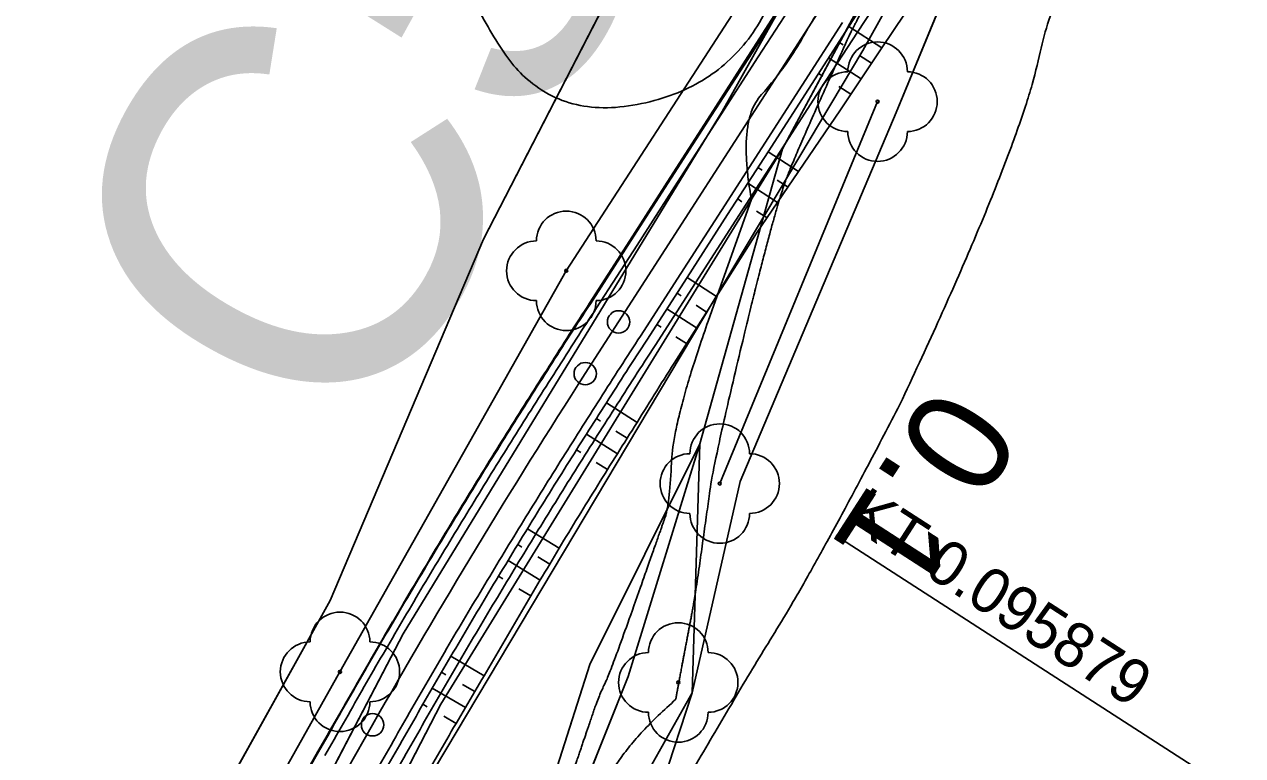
# Model space of a CAD drawing. Extents: x -495905 to -478420, y -1113297 to -1107716.
# Drawn here: x -479870.2 to -479788.5, y -1111732.3 to -1111683.3 of the extents above; entities that cross this region are included whole.
import ezdxf

# ---------------------------------------------------------------- set-up
doc = ezdxf.new("R2010")
doc.units = 0
for name, color, linetype in [('03_PC_OBJEKTY_NÁVRH_PR', 7, 'Continuous'), ('03_PC_POPIS_NÁVRH', 7, 'Continuous'), ('2D_VRSTEVNICE', 7, 'Continuous'), ('C5_HATCH_SLOPE_L', 7, 'Continuous'), ('C5_HATCH_SLOPE_R', 7, 'Continuous'), ('C5_HECTOMETRY', 7, 'Continuous'), ('C5_HLBODY', 7, 'Continuous'), ('C5_HRANA_TELESO', 7, 'Continuous'), ('C5_KORUNA', 7, 'Continuous'), ('C5_OSA', 7, 'Continuous'), ('C5_PRIKOP', 7, 'Continuous'), ('C5_ZPEVKRAJ', 7, 'Continuous'), ('ttp', 7, 'Continuous'), ('VODNÍ PLOCHY', 7, 'Continuous'), ('zamereni', 7, 'Continuous'), ('ZELEN MIMO LES', 7, 'Continuous')]:
    doc.layers.add(name, color=color, linetype=linetype)

msp = doc.modelspace()

# ---------------------------------------------------------------- linework, layer by layer
at = {"layer": '03_PC_OBJEKTY_NÁVRH_PR'}
msp.add_lwpolyline([(-479859.87, -1111761.89), (-479814, -1111685.03), (-479794.81, -1111650.66), (-479767.73, -1111625.57), (-479725.65, -1111579.9), (-479733.05, -1111572.41)], dxfattribs=at)
at = {"layer": '2D_VRSTEVNICE'}
msp.add_lwpolyline([(-479821.472, -1111695.001), (-479824.367, -1111703.17)], dxfattribs=at)
for points in [[(-479811.51, -1111708.745), (-479803.434, -1111691.6), (-479800.737, -1111678.589), (-479789.678, -1111670.591), (-479781.443, -1111658.67), (-479777.684, -1111655.353), (-479771.579, -1111650.559), (-479761.921, -1111638.869), (-479754.721, -1111628.402), (-479745.133, -1111619.912), (-479736.308, -1111611.917)], [(-479846.145, -1111670.642), (-479841.578, -1111679.412), (-479835.33, -1111689.72), (-479823.449, -1111687.676), (-479818.008, -1111677.969), (-479812.856, -1111668.779), (-479810.961, -1111665.397), (-479809.909, -1111664.632), (-479801.944, -1111651.855), (-479800.75, -1111651.242), (-479796.602, -1111650.51), (-479794.534, -1111646.604), (-479792.985, -1111640.871), (-479793.272, -1111640.139), (-479797.936, -1111636.243)], [(-479814.786, -1111683.764), (-479814.077, -1111682.485), (-479812.755, -1111679.3), (-479816.286, -1111681.067), (-479819.206, -1111686.278), (-479822.412, -1111689.745), (-479821.472, -1111695.001)], [(-479826.534, -1111728.487), (-479826.423, -1111727.805), (-479825.903, -1111725.081), (-479825.246, -1111721.638), (-479824.563, -1111716.745), (-479823.942, -1111712.3), (-479819.891, -1111695.554), (-479818.187, -1111691.236), (-479814.786, -1111683.764)], [(-479828.9, -1111720.972), (-479827.543, -1111717.118), (-479826.959, -1111715.457), (-479826.685, -1111709.712), (-479824.367, -1111703.17)], [(-479811.51, -1111708.745), (-479816.955, -1111719.227), (-479822.621, -1111728.417), (-479829.46, -1111740.29), (-479829.46, -1111740.29), (-479829.46, -1111740.29), (-479829.46, -1111740.29), (-479829.46, -1111740.29), (-479829.945, -1111760.238), (-479829.508, -1111763.198), (-479832.713, -1111768.063)], [(-479828.9, -1111720.972), (-479830.884, -1111726.608), (-479831.689, -1111728.243), (-479832.338, -1111730.147), (-479833.653, -1111734.008), (-479835.295, -1111737.642), (-479836.011, -1111739.8), (-479836.301, -1111740.455), (-479836.861, -1111741.326)], [(-479826.534, -1111728.487), (-479830.554, -1111732.051), (-479832.325, -1111737.277), (-479833.928, -1111739.485), (-479834.423, -1111740.82), (-479835.439, -1111742.754)]]:
    msp.add_open_spline(points, degree=2, dxfattribs=at)
at = {"layer": 'C5_HATCH_SLOPE_L'}
for p, q in [((-479820.796, -1111684.106), (-479820.835, -1111684.081)), ((-479820.75, -1111684.136), (-479820.754, -1111684.133)), ((-479824.136, -1111689.389), (-479824.219, -1111689.335)), ((-479824.857, -1111690.411), (-479824.892, -1111690.388)), ((-479824.814, -1111690.439), (-479824.818, -1111690.436)), ((-479825.491, -1111691.49), (-479825.565, -1111691.442)), ((-479826.208, -1111692.515), (-479826.238, -1111692.495)), ((-479826.168, -1111692.54), (-479826.172, -1111692.538)), ((-479829.555, -1111697.793), (-479829.612, -1111697.757)), ((-479830.264, -1111698.823), (-479830.288, -1111698.808)), ((-479830.232, -1111698.844), (-479830.236, -1111698.841)), ((-479830.91, -1111699.894), (-479830.965, -1111699.859)), ((-479831.618, -1111700.925), (-479831.641, -1111700.91)), ((-479831.587, -1111700.945), (-479831.591, -1111700.942)), ((-479834.975, -1111706.202), (-479835.024, -1111706.17)), ((-479835.68, -1111707.241), (-479835.7, -1111707.228)), ((-479835.652, -1111707.259), (-479835.657, -1111707.256)), ((-479836.327, -1111708.318), (-479836.374, -1111708.288)), ((-479837.026, -1111709.361), (-479837.045, -1111709.349)), ((-479836.999, -1111709.379), (-479837.003, -1111709.376)), ((-479840.318, -1111714.707), (-479840.359, -1111714.682)), ((-479840.998, -1111715.764), (-479841.014, -1111715.754)), ((-479840.974, -1111715.778), (-479840.978, -1111715.776)), ((-479841.627, -1111716.85), (-479841.666, -1111716.827)), ((-479842.3, -1111717.91), (-479842.315, -1111717.902)), ((-479842.278, -1111717.924), (-479842.282, -1111717.922)), ((-479845.49, -1111723.318), (-479845.519, -1111723.302)), ((-479846.143, -1111724.392), (-479846.153, -1111724.386)), ((-479846.125, -1111724.402), (-479846.129, -1111724.4)), ((-479846.756, -1111725.487), (-479846.784, -1111725.471)), ((-479847.403, -1111726.564), (-479847.412, -1111726.558)), ((-479847.385, -1111726.574), (-479847.389, -1111726.572)), ((-479850.491, -1111732.012), (-479850.527, -1111731.992))]:
    msp.add_line(p, q, dxfattribs=at)
at = {"layer": 'C5_HATCH_SLOPE_R'}
for p, q in [((-479814.936, -1111683.422), (-479812.716, -1111684.853)), ((-479815.613, -1111684.473), (-479815.322, -1111684.66)), ((-479816.29, -1111685.523), (-479814.111, -1111686.928)), ((-479814.223, -1111685.37), (-479813.414, -1111685.891)), ((-479816.968, -1111686.574), (-479816.682, -1111686.758)), ((-479815.602, -1111687.454), (-479814.809, -1111687.966)), ((-479820.354, -1111691.827), (-479818.302, -1111693.15)), ((-479821.031, -1111692.877), (-479820.752, -1111693.058)), ((-479819.74, -1111693.71), (-479819.008, -1111694.182)), ((-479821.709, -1111693.928), (-479819.713, -1111695.215)), ((-479822.386, -1111694.979), (-479822.106, -1111695.16)), ((-479821.122, -1111695.794), (-479820.419, -1111696.247)), ((-479825.773, -1111700.232), (-479823.799, -1111701.504)), ((-479826.45, -1111701.282), (-479826.17, -1111701.462)), ((-479827.127, -1111702.333), (-479825.141, -1111703.614)), ((-479825.18, -1111702.101), (-479824.47, -1111702.559)), ((-479827.805, -1111703.383), (-479827.525, -1111703.564)), ((-479826.528, -1111704.206), (-479825.811, -1111704.668)), ((-479831.189, -1111708.633), (-479829.134, -1111709.953)), ((-479831.86, -1111709.681), (-479831.579, -1111709.86)), ((-479832.528, -1111710.731), (-479830.456, -1111712.047)), ((-479830.547, -1111710.52), (-479829.796, -1111710.999)), ((-479833.194, -1111711.782), (-479832.912, -1111711.96)), ((-479831.872, -1111712.618), (-479831.113, -1111713.097)), ((-479836.484, -1111717.063), (-479834.36, -1111718.368)), ((-479837.134, -1111718.124), (-479836.85, -1111718.298)), ((-479835.778, -1111718.952), (-479834.992, -1111719.432)), ((-479837.781, -1111719.187), (-479835.622, -1111720.499)), ((-479838.426, -1111720.251), (-479838.141, -1111720.424)), ((-479837.052, -1111721.082), (-479836.248, -1111721.567)), ((-479841.61, -1111725.597), (-479839.38, -1111726.906)), ((-479842.238, -1111726.671), (-479841.95, -1111726.839)), ((-479842.864, -1111727.746), (-479840.644, -1111729.035)), ((-479840.838, -1111727.488), (-479840.014, -1111727.969)), ((-479843.488, -1111728.823), (-479843.199, -1111728.99)), ((-479842.091, -1111729.629), (-479841.272, -1111730.102))]:
    msp.add_line(p, q, dxfattribs=at)
at = {"layer": 'C5_HECTOMETRY'}
msp.add_circle((-479830.373, -1111703.215), 0.75, dxfattribs=at)
at = {"layer": 'C5_HLBODY'}
msp.add_line((-479815.797, -1111717.516), (-479790.835, -1111733.609), dxfattribs=at)
for centre in [(-479832.606, -1111706.678), (-479846.867, -1111730.194)]:
    msp.add_circle(centre, 0.75, dxfattribs=at)
at = {"layer": 'C5_HRANA_TELESO'}
for p, q in [((-479821.512, -1111685.131), (-479818.804, -1111680.928)), ((-479812.716, -1111684.853), (-479809.939, -1111680.694)), ((-479824.219, -1111689.335), (-479821.512, -1111685.131)), ((-479815.506, -1111689.003), (-479812.716, -1111684.853)), ((-479826.911, -1111693.548), (-479824.219, -1111689.335)), ((-479818.302, -1111693.15), (-479815.506, -1111689.003)), ((-479829.612, -1111697.757), (-479826.911, -1111693.548)), ((-479821.124, -1111697.28), (-479818.302, -1111693.15)), ((-479832.318, -1111701.961), (-479829.612, -1111697.757)), ((-479823.799, -1111701.504), (-479821.124, -1111697.28)), ((-479826.482, -1111705.723), (-479823.799, -1111701.504)), ((-479853.01, -1111736.332), (-479850.527, -1111731.992))]:
    msp.add_line(p, q, dxfattribs=at)
for centre, radius, start, end in [((-479622.428, -1111839.891), 251.154, 146.68899, 147.83058), ((-479617.986, -1111839.371), 247.654, 147.33984, 148.49482), ((-479412.126, -1111977.22), 502.306, 147.34277, 147.91573), ((-479410.942, -1111975.344), 495.295, 147.6002, 148.17316), ((-479412.093, -1111977.16), 502.301, 147.92357, 148.49653), ((-479411.13, -1111975.599), 495.269, 148.13661, 148.70957), ((-479412.023, -1111977.033), 502.295, 148.51303, 149.08599), ((-479411.919, -1111976.845), 502.287, 149.11049, 149.68345), ((-479408.813, -1111971.657), 495.223, 149.23845, 149.81147), ((-479411.172, -1111975.578), 495.177, 149.28212, 149.85509), ((-479412.281, -1111977.451), 502.282, 149.60291, 150.17587), ((-479414.215, -1111980.757), 495.183, 149.16007, 149.73304), ((-478541.664, -1112478.622), 1506.843, 150.107369, 150.297769), ((-478557.289, -1112477.361), 1485.604, 149.848969, 150.041208)]:
    msp.add_arc(centre, radius, start, end, dxfattribs=at)
at = {"layer": 'C5_KORUNA'}
for p, q in [((-479814.936, -1111683.422), (-479812.226, -1111679.22)), ((-479821.427, -1111685.186), (-479818.718, -1111680.984)), ((-479817.645, -1111687.625), (-479814.936, -1111683.422)), ((-479824.136, -1111689.389), (-479821.427, -1111685.186)), ((-479820.354, -1111691.827), (-479817.645, -1111687.625)), ((-479826.846, -1111693.591), (-479824.136, -1111689.389)), ((-479823.063, -1111696.029), (-479820.354, -1111691.827)), ((-479829.555, -1111697.793), (-479826.846, -1111693.591)), ((-479825.773, -1111700.232), (-479823.063, -1111696.029)), ((-479832.264, -1111701.996), (-479829.555, -1111697.793)), ((-479828.482, -1111704.434), (-479825.773, -1111700.232)), ((-479852.966, -1111736.357), (-479850.491, -1111732.012))]:
    msp.add_line(p, q, dxfattribs=at)
for centre, radius, start, end in [((-479622.546, -1111840.133), 251.125, 146.62781, 147.76951), ((-479620.653, -1111841.35), 248.875, 146.62349, 147.7737), ((-479412.371, -1111977.607), 502.25, 147.29051, 147.86347), ((-479412.371, -1111977.607), 497.75, 147.29051, 147.86346), ((-479412.371, -1111977.607), 502.25, 147.86346, 148.43642), ((-479412.371, -1111977.607), 497.75, 147.86346, 148.43642), ((-479412.371, -1111977.607), 502.25, 148.43642, 149.00938), ((-479412.371, -1111977.607), 497.75, 148.43642, 149.00938), ((-479412.371, -1111977.607), 502.25, 149.00938, 149.58234), ((-479412.371, -1111977.607), 497.75, 149.00938, 149.58234), ((-479412.371, -1111977.607), 502.25, 149.58234, 150.15529), ((-479412.371, -1111977.607), 497.75, 149.58233, 150.15529), ((-478540.296, -1112476.112), 1506.75, 150.216047, 150.406456), ((-478548.115, -1112471.654), 1493.25, 150.21565, 150.407219)]:
    msp.add_arc(centre, radius, start, end, dxfattribs=at)
at = {"layer": 'C5_OSA'}
for p, q in [((-479832.606, -1111706.678), (-479794.534, -1111647.625)), ((-479880.7, -1111789.61), (-479846.867, -1111730.194))]:
    msp.add_line(p, q, dxfattribs=at)
msp.add_arc((-479412.371, -1111977.607), 500, 147.18981, 150.34165, dxfattribs=at)
at = {"layer": 'C5_PRIKOP'}
for p, q in [((-479814.35, -1111683.8), (-479811.619, -1111679.611)), ((-479821.435, -1111685.181), (-479818.726, -1111680.978)), ((-479817.076, -1111687.991), (-479814.35, -1111683.8)), ((-479824.145, -1111689.383), (-479821.435, -1111685.181)), ((-479819.796, -1111692.187), (-479817.076, -1111687.991)), ((-479826.854, -1111693.585), (-479824.145, -1111689.383)), ((-479822.503, -1111696.39), (-479819.796, -1111692.187)), ((-479829.563, -1111697.788), (-479826.854, -1111693.585)), ((-479825.213, -1111700.593), (-479822.503, -1111696.39)), ((-479832.273, -1111701.99), (-479829.563, -1111697.788)), ((-479827.922, -1111704.795), (-479825.213, -1111700.593)), ((-479852.974, -1111736.352), (-479850.5, -1111732.007))]:
    msp.add_line(p, q, dxfattribs=at)
for centre, radius, start, end in [((-479622.55, -1111840.131), 251.13, 146.62782, 147.7695), ((-479620.373, -1111841.53), 248.542, 146.62285, 147.77432), ((-479412.371, -1111977.607), 502.26, 147.29051, 147.86347), ((-479412.371, -1111977.607), 497.084, 147.29051, 147.86346), ((-479412.371, -1111977.607), 502.26, 147.86346, 148.43642), ((-479412.371, -1111977.607), 497.084, 147.86346, 148.43642), ((-479412.371, -1111977.607), 502.26, 148.43642, 149.00938), ((-479412.371, -1111977.607), 497.084, 148.43642, 149.00938), ((-479412.371, -1111977.607), 502.26, 149.00938, 149.58234), ((-479412.371, -1111977.607), 497.084, 149.00938, 149.58234), ((-479412.371, -1111977.607), 502.26, 149.58234, 150.15529), ((-479412.371, -1111977.607), 497.084, 149.58233, 150.15529), ((-478540.279, -1112476.121), 1506.78, 150.216047, 150.406453), ((-478549.273, -1112470.994), 1491.251, 150.215592, 150.407333)]:
    msp.add_arc(centre, radius, start, end, dxfattribs=at)
at = {"layer": 'C5_ZPEVKRAJ'}
for p, q in [((-479821.007, -1111685.457), (-479818.297, -1111681.255)), ((-479818.065, -1111687.354), (-479815.356, -1111683.151)), ((-479823.716, -1111689.659), (-479821.007, -1111685.457)), ((-479820.774, -1111691.556), (-479818.065, -1111687.354)), ((-479826.425, -1111693.862), (-479823.716, -1111689.659)), ((-479823.484, -1111695.758), (-479820.774, -1111691.556)), ((-479829.135, -1111698.064), (-479826.425, -1111693.862)), ((-479826.193, -1111699.961), (-479823.484, -1111695.758)), ((-479831.844, -1111702.266), (-479829.135, -1111698.064)), ((-479828.902, -1111704.163), (-479826.193, -1111699.961))]:
    msp.add_line(p, q, dxfattribs=at)
for centre, radius, start, end in [((-479622.336, -1111840.268), 250.875, 146.62733, 147.76997), ((-479620.863, -1111841.214), 249.125, 146.62398, 147.77323), ((-479412.371, -1111977.607), 501.75, 147.29051, 147.86347), ((-479412.371, -1111977.607), 498.25, 147.29051, 147.86346), ((-479412.371, -1111977.607), 501.75, 147.86346, 148.43642), ((-479412.371, -1111977.607), 498.25, 147.86346, 148.43642), ((-479412.371, -1111977.607), 501.75, 148.43642, 149.00938), ((-479412.371, -1111977.607), 498.25, 148.43642, 149.00938), ((-479412.371, -1111977.607), 501.75, 149.00938, 149.58234), ((-479412.371, -1111977.607), 498.25, 149.00938, 149.58234), ((-479412.371, -1111977.607), 501.75, 149.58234, 150.15529), ((-479412.371, -1111977.607), 498.25, 149.58233, 150.15529), ((-478541.165, -1112475.616), 1505.25, 150.216003, 150.406539), ((-478547.246, -1112472.149), 1494.75, 150.215694, 150.407133)]:
    msp.add_arc(centre, radius, start, end, dxfattribs=at)
at = {"layer": 'ttp'}
msp.add_lwpolyline([(-479901.39, -1111836.63), (-479896.21, -1111820.45), (-479889.86, -1111804.14), (-479880.54, -1111784.75), (-479876.2, -1111775.48), (-479870.95, -1111767.42), (-479873.97, -1111765.4), (-479849.71, -1111721.87), (-479839.43, -1111697.67), (-479823.85, -1111667.46), (-479805.72, -1111644.87), (-479805.72, -1111640.4), (-479811.9, -1111626.55), (-479830.04, -1111613.17), (-479846.11, -1111602.56), (-479861.716, -1111607.451)], dxfattribs=at)
at = {"layer": 'VODNÍ PLOCHY'}
msp.add_lwpolyline([(-479824.92, -1111711.38), (-479829.73, -1111726.97), (-479835.21, -1111740.65), (-479840.52, -1111749.89), (-479846.57, -1111757.14), (-479860.09, -1111764.72), (-479865.9, -1111771.33), (-479874.84, -1111787.76), (-479877.26, -1111793.41), (-479880.11, -1111797.35)], dxfattribs=at)
at = {"layer": 'zamereni'}
for p, q in [((-479810.04, -1111665.25), (-479823.42, -1111689.12)), ((-479839.43, -1111697.67), (-479823.85, -1111667.46)), ((-479819.39, -1111691.62), (-479806.12, -1111666.98)), ((-479811.77, -1111689.19), (-479805.13, -1111673.14)), ((-479833.88, -1111699.79), (-479818.13, -1111675.5)), ((-479813.01, -1111688.46), (-479823.59, -1111714.04)), ((-479813.01, -1111688.46), (-479813.01, -1111688.46)), ((-479823.42, -1111689.12), (-479844.81, -1111724.1)), ((-479811.77, -1111689.19), (-479822.23, -1111713.91)), ((-479842.29, -1111728.81), (-479819.39, -1111691.62)), ((-479819.39, -1111691.62), (-479824.92, -1111711.38)), ((-479849.71, -1111721.87), (-479839.43, -1111697.67)), ((-479849.05, -1111726.65), (-479833.88, -1111699.79)), ((-479833.88, -1111699.79), (-479833.88, -1111699.79)), ((-479824.92, -1111711.38), (-479832.31, -1111726.16)), ((-479829.73, -1111726.97), (-479824.92, -1111711.38)), ((-479825.45, -1111728.05), (-479824.92, -1111711.38)), ((-479822.23, -1111713.91), (-479825.45, -1111728.05)), ((-479823.59, -1111714.04), (-479823.59, -1111714.04)), ((-479873.97, -1111765.4), (-479849.71, -1111721.87)), ((-479844.81, -1111724.1), (-479859.56, -1111752.34)), ((-479832.31, -1111726.16), (-479836.83, -1111740.36)), ((-479870.81, -1111765.24), (-479849.05, -1111726.65)), ((-479849.05, -1111726.65), (-479849.05, -1111726.65)), ((-479835.21, -1111740.65), (-479829.73, -1111726.97)), ((-479826.37, -1111727.36), (-479826.37, -1111727.36)), ((-479854.12, -1111751.66), (-479842.29, -1111728.81)), ((-479832.8, -1111741.17), (-479825.45, -1111728.05)), ((-479825.45, -1111728.05), (-479829.46, -1111740.29))]:
    msp.add_line(p, q, dxfattribs=at)
for centre in [(-479813.01, -1111688.46), (-479833.88, -1111699.79), (-479823.59, -1111714.04), (-479849.05, -1111726.65), (-479826.37, -1111727.36)]:
    msp.add_circle(centre, 0.1, dxfattribs=at)
for centre, start, end in [((-479813.01, -1111686.46), 0, 180), ((-479815.01, -1111688.46), 90, 270), ((-479811.01, -1111688.46), 270, 90), ((-479813.01, -1111690.46), 180, 0), ((-479833.88, -1111697.79), 0, 180), ((-479835.88, -1111699.79), 90, 270), ((-479831.88, -1111699.79), 270, 90), ((-479833.88, -1111701.79), 180, 0), ((-479823.59, -1111712.04), 0, 180), ((-479825.59, -1111714.04), 90, 270), ((-479821.59, -1111714.04), 270, 90), ((-479823.59, -1111716.04), 180, 0), ((-479849.05, -1111724.65), 0, 180), ((-479826.37, -1111725.36), 0, 180), ((-479851.05, -1111726.65), 90, 270), ((-479847.05, -1111726.65), 270, 90), ((-479828.37, -1111727.36), 90, 270), ((-479824.37, -1111727.36), 270, 90), ((-479849.05, -1111728.65), 180, 0), ((-479826.37, -1111729.36), 180, 0)]:
    msp.add_arc(centre, 2, start, end, dxfattribs=at)
at = {"layer": 'ZELEN MIMO LES'}
for points in [[(-479824.92, -1111711.38), (-479825.45, -1111728.05), (-479822.23, -1111713.91), (-479811.77, -1111689.19), (-479805.13, -1111673.14), (-479787.27, -1111649.01), (-479778.5, -1111639.11), (-479761.52, -1111624.93), (-479748.87, -1111612.23), (-479732.44, -1111595.23), (-479724.82, -1111584.59), (-479705.05, -1111560.94), (-479681.46, -1111529.83)], [(-479703.17, -1111552.76), (-479723.51, -1111575.19), (-479744.39, -1111599.96), (-479760.21, -1111616.01), (-479788.39, -1111642.92), (-479796.29, -1111653.44), (-479806.12, -1111666.98), (-479819.39, -1111691.62), (-479824.92, -1111711.38)], [(-479859.56, -1111752.34), (-479844.81, -1111724.1), (-479823.42, -1111689.12), (-479810.04, -1111665.25), (-479801.59, -1111652.51), (-479797.11, -1111645.75), (-479805.72, -1111644.87), (-479823.85, -1111667.46), (-479839.43, -1111697.67), (-479849.71, -1111721.87), (-479873.97, -1111765.4), (-479870.95, -1111767.42), (-479859.56, -1111752.34)], [(-479839.703, -1111745.081), (-479839.703, -1111745.081), (-479839.703, -1111745.081), (-479836.83, -1111740.36), (-479832.31, -1111726.16), (-479824.92, -1111711.38), (-479819.39, -1111691.62), (-479842.29, -1111728.81), (-479854.12, -1111751.66), (-479859.21, -1111760.31), (-479861.88, -1111763.47), (-479848.22, -1111756.25), (-479841.85, -1111748.61), (-479839.703, -1111745.081)]]:
    msp.add_lwpolyline(points, dxfattribs=at)

# ---------------------------------------------------------------- texts
at = {"layer": '03_PC_POPIS_NÁVRH'}
msp.add_text('C5', height=25, rotation=61.10424, dxfattribs=at).set_placement((-479847.446, -1111712.647))
at = {"layer": 'C5_HECTOMETRY'}
msp.add_text('0.1', height=6.999, rotation=237.14418, dxfattribs=at).set_placement((-479809.133, -1111707.192))
at = {"layer": 'C5_HLBODY'}
msp.add_text('KT 0.095879', height=3, rotation=327.1898, dxfattribs=at).set_placement((-479815.256, -1111716.675))

doc.saveas('drawing.dxf')
